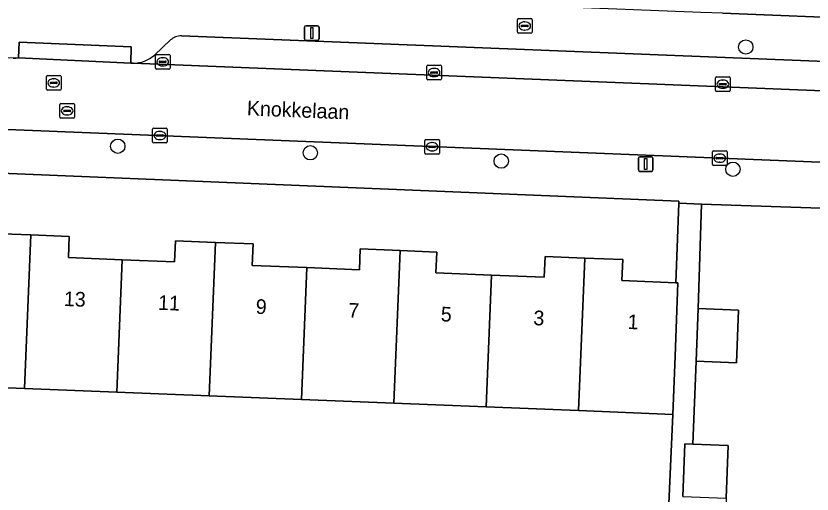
# Model space of a CAD drawing. Extents: x 160732 to 162107, y 387428 to 388479.
# Drawn here: x 161354.5 to 161408.8, y 387659 to 387691.7 of the extents above; entities that cross this region are included whole.
import ezdxf

# ---------------------------------------------------------------- set-up
doc = ezdxf.new("R2010")
doc.units = 0
for name, color, linetype in [('IMGEO_Boom', 7, 'Continuous'), ('IMGEO_Brandkraan', 7, 'Continuous'), ('IMGEO_Erf', 7, 'Continuous'), ('IMGEO_Kolk', 7, 'Continuous'), ('IMGEO_Lichtmast', 7, 'Continuous'), ('IMGEO_Openbare_ruimte_label', 7, 'Continuous'), ('IMGEO_Pand', 7, 'Continuous'), ('IMGEO_Pand_nummerreeks', 7, 'Continuous'), ('IMGEO_Parkeervlak_open', 7, 'Continuous'), ('IMGEO_Rijbaan_lokaal_open', 7, 'Continuous'), ('IMGEO_Rioolput', 7, 'Continuous'), ('IMGEO_Voetpad_open', 7, 'Continuous')]:
    doc.layers.add(name, color=color, linetype=linetype)

msp = doc.modelspace()

# ---------------------------------------------------------------- linework, layer by layer
at = {"layer": 'IMGEO_Boom'}
for centre in [(161404.317, 387689.532), (161361.443, 387682.763), (161374.589, 387682.315), (161387.62, 387681.748), (161403.437, 387681.193)]:
    msp.add_circle(centre, 0.489, dxfattribs=at)
at = {"layer": 'IMGEO_Brandkraan'}
for p, q in [((161388.721, 387690.543), (161388.721, 387691.395)), ((161388.796, 387691.469), (161389.648, 387691.469)), ((161389.209, 387691.249), (161389.234, 387691.249)), ((161389.722, 387691.395), (161389.722, 387690.543)), ((161388.98, 387690.963), (161388.98, 387690.975)), ((161389.418, 387690.926), (161389.02, 387690.926)), ((161389.023, 387691.012), (161389.421, 387691.012)), ((161389.232, 387690.689), (161389.207, 387690.689)), ((161389.464, 387690.975), (161389.464, 387690.963)), ((161389.648, 387690.469), (161388.796, 387690.469))]:
    msp.add_line(p, q, dxfattribs=at)
for points in [[(161388.721, 387690.543), (161388.721, 387691.395)], [(161388.796, 387691.469), (161389.648, 387691.469)], [(161389.722, 387691.395), (161389.722, 387690.543)], [(161389.648, 387690.469), (161388.796, 387690.469)]]:
    msp.add_lwpolyline(points, dxfattribs=at)
for centre, radius, start, end in [((161388.798, 387691.393), 0.0765, 91.552, 178.448), ((161388.798, 387691.393), 0.0765, 91.552, 178.448), ((161389.646, 387691.393), 0.0765, 1.552, 88.448), ((161389.646, 387691.393), 0.0765, 1.552, 88.448), ((161388.798, 387690.545), 0.0765, 181.552, 268.448), ((161388.798, 387690.545), 0.0765, 181.552, 268.448), ((161389.02, 387690.972), 0.0403, 85.8775, 175.7526), ((161389.017, 387690.962), 0.0366, 178.938, 274.7102), ((161389.421, 387690.969), 0.043, 264.8664, 352.4533), ((161389.425, 387690.974), 0.0386, 1.7309, 96.639), ((161389.646, 387690.545), 0.0765, 271.552, 358.448), ((161389.646, 387690.545), 0.0765, 271.552, 358.448)]:
    msp.add_arc(centre, radius, start, end, dxfattribs=at)
for centre, major_axis, ratio, start_param, end_param in [((161389.208, 387690.969), (-0.387, 0.002), 0.722429, 4.712389, 7.853982), ((161389.233, 387690.969), (-0.39, 0.002), 0.717154, 1.570796, 4.712389)]:
    msp.add_ellipse(centre, major_axis=major_axis, ratio=ratio, start_param=start_param, end_param=end_param, dxfattribs=at)
at = {"layer": 'IMGEO_Erf'}
for points in [[(161402.729, 387691.836), (161423.165, 387691.018)], [(161352.88, 387676.816), (161355.494, 387676.712), (161358.125, 387676.607), (161358.067, 387675.167), (161361.742, 387675.02), (161365.315, 387674.878), (161365.372, 387676.306), (161368.103, 387676.197), (161370.676, 387676.094), (161370.617, 387674.628), (161374.348, 387674.479), (161377.942, 387674.335), (161377.999, 387675.752), (161380.709, 387675.644), (161383.222, 387675.543), (161383.165, 387674.122), (161386.957, 387673.971), (161390.562, 387673.827), (161390.619, 387675.244), (161393.318, 387675.136), (161395.917, 387675.032), (161395.86, 387673.592), (161399.53, 387673.446), (161399.745, 387678.868), (161399.754, 387679.017), (161351.796, 387680.997)], [(161423.669, 387678.065), (161401.302, 387678.816), (161401.063, 387671.695), (161403.825, 387671.588), (161403.687, 387667.994), (161400.925, 387668.101), (161400.706, 387662.444), (161403.124, 387662.35), (161402.985, 387658.751), (161402.846, 387655.152), (161400.115, 387655.258), (161399.908, 387649.924), (161402.444, 387649.826), (161402.303, 387646.156), (161402.162, 387642.485), (161399.705, 387642.58), (161399.009, 387624.587), (161398.822, 387620.123), (161419, 387619.277), (161421.33, 387619.212)], [(161398.889, 387654.324), (161399.328, 387664.468), (161392.902, 387664.725), (161386.597, 387664.976), (161380.292, 387665.228), (161373.989, 387665.48), (161367.685, 387665.732), (161361.381, 387665.983), (161355.075, 387666.235), (161348.771, 387666.487)]]:
    msp.add_lwpolyline(points, dxfattribs=at)
at = {"layer": 'IMGEO_Kolk'}
for p, q in [((161364.005, 387688.099), (161364.005, 387688.951)), ((161364.08, 387689.025), (161364.932, 387689.025)), ((161365.006, 387688.951), (161365.006, 387688.099)), ((161364.264, 387688.519), (161364.264, 387688.531)), ((161364.702, 387688.482), (161364.304, 387688.482)), ((161364.307, 387688.568), (161364.705, 387688.568)), ((161364.493, 387688.805), (161364.518, 387688.805)), ((161364.748, 387688.531), (161364.748, 387688.519)), ((161364.932, 387688.025), (161364.08, 387688.025)), ((161364.516, 387688.245), (161364.491, 387688.245)), ((161382.531, 387687.366), (161382.531, 387688.218)), ((161382.606, 387688.292), (161383.458, 387688.292)), ((161382.79, 387687.786), (161382.79, 387687.798)), ((161382.833, 387687.835), (161383.231, 387687.835)), ((161383.019, 387688.072), (161383.044, 387688.072)), ((161383.274, 387687.798), (161383.274, 387687.786)), ((161383.532, 387688.218), (161383.532, 387687.366)), ((161383.458, 387687.292), (161382.606, 387687.292)), ((161383.228, 387687.749), (161382.83, 387687.749)), ((161383.042, 387687.512), (161383.017, 387687.512)), ((161402.247, 387686.571), (161402.247, 387687.423)), ((161402.322, 387687.497), (161403.174, 387687.497)), ((161402.735, 387687.277), (161402.76, 387687.277)), ((161403.248, 387687.423), (161403.248, 387686.571)), ((161402.506, 387686.991), (161402.506, 387687.003)), ((161402.944, 387686.954), (161402.546, 387686.954)), ((161402.549, 387687.04), (161402.947, 387687.04)), ((161402.758, 387686.717), (161402.733, 387686.717)), ((161402.99, 387687.003), (161402.99, 387686.991)), ((161403.174, 387686.497), (161402.322, 387686.497)), ((161363.892, 387683.992), (161364.744, 387683.992)), ((161363.817, 387683.066), (161363.817, 387683.918)), ((161364.076, 387683.486), (161364.076, 387683.498)), ((161364.514, 387683.449), (161364.116, 387683.449)), ((161364.119, 387683.535), (161364.517, 387683.535)), ((161364.305, 387683.772), (161364.33, 387683.772)), ((161364.56, 387683.498), (161364.56, 387683.486)), ((161364.818, 387683.918), (161364.818, 387683.066)), ((161364.744, 387682.992), (161363.892, 387682.992)), ((161364.328, 387683.212), (161364.303, 387683.212)), ((161382.399, 387682.301), (161382.399, 387683.153)), ((161382.474, 387683.227), (161383.326, 387683.227)), ((161382.887, 387683.007), (161382.912, 387683.007)), ((161383.4, 387683.153), (161383.4, 387682.301)), ((161382.658, 387682.721), (161382.658, 387682.733)), ((161383.096, 387682.684), (161382.698, 387682.684)), ((161382.701, 387682.77), (161383.099, 387682.77)), ((161382.91, 387682.447), (161382.885, 387682.447)), ((161383.142, 387682.733), (161383.142, 387682.721)), ((161402.04, 387681.525), (161402.04, 387682.377)), ((161402.115, 387682.451), (161402.967, 387682.451)), ((161403.041, 387682.377), (161403.041, 387681.525)), ((161383.326, 387682.227), (161382.474, 387682.227)), ((161402.299, 387681.945), (161402.299, 387681.957)), ((161402.737, 387681.908), (161402.339, 387681.908)), ((161402.342, 387681.994), (161402.74, 387681.994)), ((161402.528, 387682.231), (161402.553, 387682.231)), ((161402.783, 387681.957), (161402.783, 387681.945)), ((161402.967, 387681.451), (161402.115, 387681.451)), ((161402.551, 387681.671), (161402.526, 387681.671))]:
    msp.add_line(p, q, dxfattribs=at)
for points in [[(161364.005, 387688.099), (161364.005, 387688.951)], [(161364.08, 387689.025), (161364.932, 387689.025)], [(161365.006, 387688.951), (161365.006, 387688.099)], [(161364.932, 387688.025), (161364.08, 387688.025)], [(161382.531, 387687.366), (161382.531, 387688.218)], [(161382.606, 387688.292), (161383.458, 387688.292)], [(161383.532, 387688.218), (161383.532, 387687.366)], [(161383.458, 387687.292), (161382.606, 387687.292)], [(161402.247, 387686.571), (161402.247, 387687.423)], [(161402.322, 387687.497), (161403.174, 387687.497)], [(161403.248, 387687.423), (161403.248, 387686.571)], [(161403.174, 387686.497), (161402.322, 387686.497)], [(161363.892, 387683.992), (161364.744, 387683.992)], [(161363.817, 387683.066), (161363.817, 387683.918)], [(161364.818, 387683.918), (161364.818, 387683.066)], [(161364.744, 387682.992), (161363.892, 387682.992)], [(161382.399, 387682.301), (161382.399, 387683.153)], [(161382.474, 387683.227), (161383.326, 387683.227)], [(161383.4, 387683.153), (161383.4, 387682.301)], [(161402.04, 387681.525), (161402.04, 387682.377)], [(161402.115, 387682.451), (161402.967, 387682.451)], [(161403.041, 387682.377), (161403.041, 387681.525)], [(161383.326, 387682.227), (161382.474, 387682.227)], [(161402.967, 387681.451), (161402.115, 387681.451)]]:
    msp.add_lwpolyline(points, dxfattribs=at)
for centre, radius, start, end in [((161364.082, 387688.949), 0.0765, 91.552, 178.448), ((161364.082, 387688.949), 0.0765, 91.552, 178.448), ((161364.93, 387688.949), 0.0765, 1.552, 88.448), ((161364.93, 387688.949), 0.0765, 1.552, 88.448), ((161364.304, 387688.528), 0.0403, 85.8775, 175.7526), ((161364.301, 387688.518), 0.0366, 178.938, 274.7102), ((161364.705, 387688.525), 0.043, 264.8664, 352.4533), ((161364.709, 387688.53), 0.0386, 1.7309, 96.639), ((161364.082, 387688.101), 0.0765, 181.552, 268.448), ((161364.082, 387688.101), 0.0765, 181.552, 268.448), ((161364.93, 387688.101), 0.0765, 271.552, 358.448), ((161364.93, 387688.101), 0.0765, 271.552, 358.448), ((161382.608, 387688.216), 0.0765, 91.552, 178.448), ((161382.608, 387688.216), 0.0765, 91.552, 178.448), ((161382.83, 387687.795), 0.0403, 85.8775, 175.7526), ((161382.827, 387687.785), 0.0366, 178.938, 274.7102), ((161383.231, 387687.792), 0.043, 264.8664, 352.4533), ((161383.235, 387687.797), 0.0386, 1.7309, 96.639), ((161383.456, 387688.216), 0.0765, 1.552, 88.448), ((161383.456, 387688.216), 0.0765, 1.552, 88.448), ((161382.608, 387687.368), 0.0765, 181.552, 268.448), ((161382.608, 387687.368), 0.0765, 181.552, 268.448), ((161383.456, 387687.368), 0.0765, 271.552, 358.448), ((161383.456, 387687.368), 0.0765, 271.552, 358.448), ((161402.324, 387687.421), 0.0765, 91.552, 178.448), ((161402.324, 387687.421), 0.0765, 91.552, 178.448), ((161403.172, 387687.421), 0.0765, 1.552, 88.448), ((161403.172, 387687.421), 0.0765, 1.552, 88.448), ((161402.546, 387687), 0.0403, 85.8775, 175.7526), ((161402.543, 387686.99), 0.0366, 178.938, 274.7102), ((161402.947, 387686.997), 0.043, 264.8664, 352.4533), ((161402.951, 387687.002), 0.0386, 1.7309, 96.639), ((161402.324, 387686.573), 0.0765, 181.552, 268.448), ((161402.324, 387686.573), 0.0765, 181.552, 268.448), ((161403.172, 387686.573), 0.0765, 271.552, 358.448), ((161403.172, 387686.573), 0.0765, 271.552, 358.448), ((161363.894, 387683.916), 0.0765, 91.552, 178.448), ((161363.894, 387683.916), 0.0765, 91.552, 178.448), ((161364.742, 387683.916), 0.0765, 1.552, 88.448), ((161364.742, 387683.916), 0.0765, 1.552, 88.448), ((161364.116, 387683.495), 0.0403, 85.8775, 175.7526), ((161364.113, 387683.485), 0.0366, 178.938, 274.7102), ((161364.517, 387683.492), 0.043, 264.8664, 352.4533), ((161364.521, 387683.497), 0.0386, 1.7309, 96.639), ((161363.894, 387683.068), 0.0765, 181.552, 268.448), ((161363.894, 387683.068), 0.0765, 181.552, 268.448), ((161364.742, 387683.068), 0.0765, 271.552, 358.448), ((161364.742, 387683.068), 0.0765, 271.552, 358.448), ((161382.476, 387683.151), 0.0765, 91.552, 178.448), ((161382.476, 387683.151), 0.0765, 91.552, 178.448), ((161383.324, 387683.151), 0.0765, 1.552, 88.448), ((161383.324, 387683.151), 0.0765, 1.552, 88.448), ((161382.698, 387682.73), 0.0403, 85.8775, 175.7526), ((161382.695, 387682.72), 0.0366, 178.938, 274.7102), ((161383.099, 387682.727), 0.043, 264.8664, 352.4533), ((161383.103, 387682.732), 0.0386, 1.7309, 96.639), ((161402.117, 387682.375), 0.0765, 91.552, 178.448), ((161402.117, 387682.375), 0.0765, 91.552, 178.448), ((161402.965, 387682.375), 0.0765, 1.552, 88.448), ((161402.965, 387682.375), 0.0765, 1.552, 88.448), ((161382.476, 387682.303), 0.0765, 181.552, 268.448), ((161382.476, 387682.303), 0.0765, 181.552, 268.448), ((161383.324, 387682.303), 0.0765, 271.552, 358.448), ((161383.324, 387682.303), 0.0765, 271.552, 358.448), ((161402.339, 387681.954), 0.0403, 85.8775, 175.7526), ((161402.336, 387681.944), 0.0366, 178.938, 274.7102), ((161402.74, 387681.951), 0.043, 264.8664, 352.4533), ((161402.744, 387681.956), 0.0386, 1.7309, 96.639), ((161402.117, 387681.527), 0.0765, 181.552, 268.448), ((161402.117, 387681.527), 0.0765, 181.552, 268.448), ((161402.965, 387681.527), 0.0765, 271.552, 358.448), ((161402.965, 387681.527), 0.0765, 271.552, 358.448)]:
    msp.add_arc(centre, radius, start, end, dxfattribs=at)
for centre, major_axis, ratio, start_param, end_param in [((161364.492, 387688.525), (-0.387, 0.002), 0.722429, 4.712389, 7.853982), ((161364.517, 387688.525), (-0.39, 0.002), 0.717154, 1.570796, 4.712389), ((161383.018, 387687.792), (-0.387, 0.002), 0.722429, 4.712389, 7.853982), ((161383.043, 387687.792), (-0.39, 0.002), 0.717154, 1.570796, 4.712389), ((161402.734, 387686.997), (-0.387, 0.002), 0.722429, 4.712389, 7.853982), ((161402.759, 387686.997), (-0.39, 0.002), 0.717154, 1.570796, 4.712389), ((161364.304, 387683.492), (-0.387, 0.002), 0.722429, 4.712389, 7.853982), ((161364.329, 387683.492), (-0.39, 0.002), 0.717154, 1.570796, 4.712389), ((161382.886, 387682.727), (-0.387, 0.002), 0.722429, 4.712389, 7.853982), ((161382.911, 387682.727), (-0.39, 0.002), 0.717154, 1.570796, 4.712389), ((161402.527, 387681.951), (-0.387, 0.002), 0.722429, 4.712389, 7.853982), ((161402.552, 387681.951), (-0.39, 0.002), 0.717154, 1.570796, 4.712389)]:
    msp.add_ellipse(centre, major_axis=major_axis, ratio=ratio, start_param=start_param, end_param=end_param, dxfattribs=at)
at = {"layer": 'IMGEO_Lichtmast'}
for p, q in [((161374.193, 387690.087), (161374.193, 387690.887)), ((161374.193, 387690.887), (161374.193, 387690.087)), ((161374.293, 387690.987), (161375.083, 387690.987)), ((161375.083, 387690.987), (161374.293, 387690.987)), ((161375.183, 387690.887), (161375.183, 387690.087)), ((161375.183, 387690.087), (161375.183, 387690.887)), ((161375.083, 387689.987), (161374.293, 387689.987)), ((161374.293, 387689.987), (161375.083, 387689.987)), ((161396.985, 387681.149), (161396.985, 387681.949)), ((161396.985, 387681.949), (161396.985, 387681.149)), ((161397.085, 387682.049), (161397.875, 387682.049)), ((161397.875, 387682.049), (161397.085, 387682.049)), ((161397.975, 387681.949), (161397.975, 387681.149)), ((161397.975, 387681.149), (161397.975, 387681.949)), ((161397.875, 387681.049), (161397.085, 387681.049)), ((161397.085, 387681.049), (161397.875, 387681.049))]:
    msp.add_line(p, q, dxfattribs=at)
for points in [[(161374.613, 387690.862), (161374.763, 387690.862), (161374.763, 387690.112), (161374.613, 387690.112), (161374.613, 387690.862)], [(161397.405, 387681.924), (161397.555, 387681.924), (161397.555, 387681.174), (161397.405, 387681.174), (161397.405, 387681.924)]]:
    msp.add_lwpolyline(points, dxfattribs=at)
for centre, start, end in [((161374.293, 387690.887), 90, 180), ((161374.293, 387690.887), 90, 180), ((161375.083, 387690.887), 0, 90), ((161375.083, 387690.887), 360, 90), ((161374.293, 387690.087), 180, 270), ((161374.293, 387690.087), 180, 270), ((161375.083, 387690.087), 270, 0), ((161375.083, 387690.087), 270, 0), ((161397.085, 387681.949), 90, 180), ((161397.085, 387681.949), 90, 180), ((161397.875, 387681.949), 0, 90), ((161397.875, 387681.949), 360, 90), ((161397.085, 387681.149), 180, 270), ((161397.085, 387681.149), 180, 270), ((161397.875, 387681.149), 270, 0), ((161397.875, 387681.149), 270, 0)]:
    msp.add_arc(centre, 0.1, start, end, dxfattribs=at)
at = {"layer": 'IMGEO_Pand'}
for points in [[(161348.771, 387666.487), (161355.075, 387666.235), (161355.494, 387676.712), (161352.88, 387676.816), (161352.823, 387675.392), (161349.133, 387675.539)], [(161355.075, 387666.235), (161361.381, 387665.983), (161361.742, 387675.02), (161358.067, 387675.167), (161358.125, 387676.607), (161355.494, 387676.712)], [(161368.103, 387676.197), (161365.372, 387676.306), (161365.315, 387674.878), (161361.742, 387675.02), (161361.381, 387665.983), (161367.685, 387665.732)], [(161374.348, 387674.479), (161370.617, 387674.628), (161370.676, 387676.094), (161368.103, 387676.197), (161367.685, 387665.732), (161373.989, 387665.48)], [(161373.989, 387665.48), (161380.292, 387665.228), (161380.709, 387675.644), (161377.999, 387675.752), (161377.942, 387674.335), (161374.348, 387674.479)], [(161386.957, 387673.971), (161383.165, 387674.122), (161383.222, 387675.543), (161380.709, 387675.644), (161380.292, 387665.228), (161386.597, 387664.976)], [(161386.597, 387664.976), (161392.902, 387664.725), (161393.318, 387675.136), (161390.619, 387675.244), (161390.562, 387673.827), (161386.957, 387673.971)], [(161399.686, 387673.44), (161399.53, 387673.446), (161395.86, 387673.592), (161395.917, 387675.032), (161393.318, 387675.136), (161392.902, 387664.725), (161399.328, 387664.468), (161399.487, 387668.444)], [(161403.825, 387671.588), (161401.063, 387671.695), (161400.925, 387668.101), (161403.687, 387667.994)], [(161403.124, 387662.35), (161400.706, 387662.444), (161400.153, 387662.465), (161400.014, 387658.866), (161402.985, 387658.751)]]:
    msp.add_lwpolyline(points, close=True, dxfattribs=at)
at = {"layer": 'IMGEO_Parkeervlak_open'}
for points in [[(161365.046, 387690.013), (161363.943, 387688.981)], [(161422.326, 387688.049), (161365.78, 387690.296)], [(161362.48, 387688.435), (161410.714, 387686.491), (161414.218, 387686.352), (161422.397, 387686.043), (161425.868, 387685.895), (161425.458, 387685.949)]]:
    msp.add_lwpolyline(points, dxfattribs=at)
for centre, radius, start, end in [((161365.78, 387689.204), 1.092, 89.9811, 132.188), ((161362.518, 387690.565), 2.13, 268.9663, 311.9655)]:
    msp.add_arc(centre, radius, start, end, dxfattribs=at)
at = {"layer": 'IMGEO_Rijbaan_lokaal_open'}
msp.add_lwpolyline([(161350.489, 387684.034), (161410.519, 387681.624), (161410.714, 387686.491), (161362.48, 387688.435), (161362.321, 387688.441), (161354.667, 387688.785), (161354.474, 387688.775), (161354.304, 387688.782), (161350.65, 387688.927)], close=True, dxfattribs=at)
at = {"layer": 'IMGEO_Rioolput'}
for p, q in [((161356.564, 387686.658), (161356.564, 387687.51)), ((161356.639, 387687.584), (161357.491, 387687.584)), ((161357.052, 387687.364), (161357.077, 387687.364)), ((161357.565, 387687.51), (161357.565, 387686.658)), ((161356.823, 387687.078), (161356.823, 387687.09)), ((161357.261, 387687.041), (161356.863, 387687.041)), ((161356.866, 387687.127), (161357.264, 387687.127)), ((161357.075, 387686.804), (161357.05, 387686.804)), ((161357.307, 387687.09), (161357.307, 387687.078)), ((161357.491, 387686.584), (161356.639, 387686.584)), ((161357.559, 387685.675), (161358.411, 387685.675)), ((161357.484, 387684.749), (161357.484, 387685.601)), ((161357.743, 387685.169), (161357.743, 387685.181)), ((161358.181, 387685.132), (161357.783, 387685.132)), ((161357.786, 387685.218), (161358.184, 387685.218)), ((161357.972, 387685.455), (161357.997, 387685.455)), ((161358.227, 387685.181), (161358.227, 387685.169)), ((161358.485, 387685.601), (161358.485, 387684.749)), ((161358.411, 387684.675), (161357.559, 387684.675)), ((161357.995, 387684.895), (161357.97, 387684.895))]:
    msp.add_line(p, q, dxfattribs=at)
for points in [[(161356.564, 387686.658), (161356.564, 387687.51)], [(161356.639, 387687.584), (161357.491, 387687.584)], [(161357.565, 387687.51), (161357.565, 387686.658)], [(161357.491, 387686.584), (161356.639, 387686.584)], [(161357.559, 387685.675), (161358.411, 387685.675)], [(161357.484, 387684.749), (161357.484, 387685.601)], [(161358.485, 387685.601), (161358.485, 387684.749)], [(161358.411, 387684.675), (161357.559, 387684.675)]]:
    msp.add_lwpolyline(points, dxfattribs=at)
for centre, radius, start, end in [((161356.641, 387687.508), 0.0765, 91.552, 178.448), ((161356.641, 387687.508), 0.0765, 91.552, 178.448), ((161357.489, 387687.508), 0.0765, 1.552, 88.448), ((161357.489, 387687.508), 0.0765, 1.552, 88.448), ((161356.863, 387687.087), 0.0403, 85.8775, 175.7526), ((161356.86, 387687.077), 0.0366, 178.938, 274.7102), ((161357.264, 387687.084), 0.043, 264.8664, 352.4533), ((161357.268, 387687.089), 0.0386, 1.7309, 96.639), ((161356.641, 387686.66), 0.0765, 181.552, 268.448), ((161356.641, 387686.66), 0.0765, 181.552, 268.448), ((161357.489, 387686.66), 0.0765, 271.552, 358.448), ((161357.489, 387686.66), 0.0765, 271.552, 358.448), ((161357.561, 387685.599), 0.0765, 91.552, 178.448), ((161357.561, 387685.599), 0.0765, 91.552, 178.448), ((161358.409, 387685.599), 0.0765, 1.552, 88.448), ((161358.409, 387685.599), 0.0765, 1.552, 88.448), ((161357.783, 387685.178), 0.0403, 85.8775, 175.7526), ((161357.78, 387685.168), 0.0366, 178.938, 274.7102), ((161358.184, 387685.175), 0.043, 264.8664, 352.4533), ((161358.188, 387685.18), 0.0386, 1.7309, 96.639), ((161357.561, 387684.751), 0.0765, 181.552, 268.448), ((161357.561, 387684.751), 0.0765, 181.552, 268.448), ((161358.409, 387684.751), 0.0765, 271.552, 358.448), ((161358.409, 387684.751), 0.0765, 271.552, 358.448)]:
    msp.add_arc(centre, radius, start, end, dxfattribs=at)
for centre, major_axis, ratio, start_param, end_param in [((161357.051, 387687.084), (-0.387, 0.002), 0.722429, 4.712389, 7.853982), ((161357.076, 387687.084), (-0.39, 0.002), 0.717154, 1.570796, 4.712389), ((161357.971, 387685.175), (-0.387, 0.002), 0.722429, 4.712389, 7.853982), ((161357.996, 387685.175), (-0.39, 0.002), 0.717154, 1.570796, 4.712389)]:
    msp.add_ellipse(centre, major_axis=major_axis, ratio=ratio, start_param=start_param, end_param=end_param, dxfattribs=at)
at = {"layer": 'IMGEO_Voetpad_open'}
for points in [[(161424.249, 387690.975), (161423.165, 387691.018), (161402.729, 387691.836), (161401.241, 387691.896), (161360.471, 387693.53), (161355.737, 387693.76), (161276.319, 387696.913)], [(161363.943, 387688.981), (161365.046, 387690.013)], [(161365.78, 387690.296), (161422.326, 387688.049)], [(161354.304, 387688.782), (161354.474, 387688.775), (161354.667, 387688.785), (161354.701, 387689.858), (161362.35, 387689.535), (161362.321, 387688.441), (161362.48, 387688.435)], [(161425.811, 387681.016), (161419.286, 387681.292), (161414.006, 387681.48), (161410.519, 387681.624), (161350.489, 387684.034), (161347.031, 387684.145), (161305.921, 387685.824), (161286.329, 387686.613), (161275.404, 387687.021), (161274.352, 387687.036), (161273.623, 387683.053)], [(161275.521, 387683.956), (161297.191, 387683.116), (161298.599, 387683.061), (161351.796, 387680.997), (161399.754, 387679.017), (161399.745, 387678.868), (161401.302, 387678.816), (161423.669, 387678.065)], [(161400.014, 387658.866), (161400.153, 387662.465), (161400.706, 387662.444), (161400.925, 387668.101), (161401.063, 387671.695), (161401.302, 387678.816), (161399.745, 387678.868), (161399.53, 387673.446), (161399.686, 387673.44), (161399.487, 387668.444), (161399.328, 387664.468), (161398.889, 387654.324)]]:
    msp.add_lwpolyline(points, dxfattribs=at)
msp.add_lwpolyline([(161362.321, 387688.441), (161362.35, 387689.535), (161354.701, 387689.858), (161354.667, 387688.785)], close=True, dxfattribs=at)
for centre, radius, start, end in [((161365.78, 387689.204), 1.092, 89.9811, 132.188), ((161362.518, 387690.565), 2.13, 268.9663, 311.9655)]:
    msp.add_arc(centre, radius, start, end, dxfattribs=at)

# ---------------------------------------------------------------- texts
at = {"layer": 'IMGEO_Openbare_ruimte_label'}
msp.add_text('Knokkelaan', height=1, rotation=357.7071, dxfattribs=at).set_placement((161370.242, 387684.871))
at = {"layer": 'IMGEO_Pand_nummerreeks'}
for s, rotation, p in [('13', 357.6648, (161357.744, 387671.868)), ('11', 357.6648, (161364.177, 387671.606)), ('9', 357.6648, (161370.842, 387671.334)), ('7', 357.6648, (161377.161, 387671.076)), ('5', 357.6648, (161383.48, 387670.819)), ('3', 357.6648, (161389.799, 387670.561)), ('1', 357.6623, (161396.232, 387670.298))]:
    msp.add_text(s, height=1, rotation=rotation, dxfattribs=at).set_placement(p)

doc.saveas('drawing.dxf')
